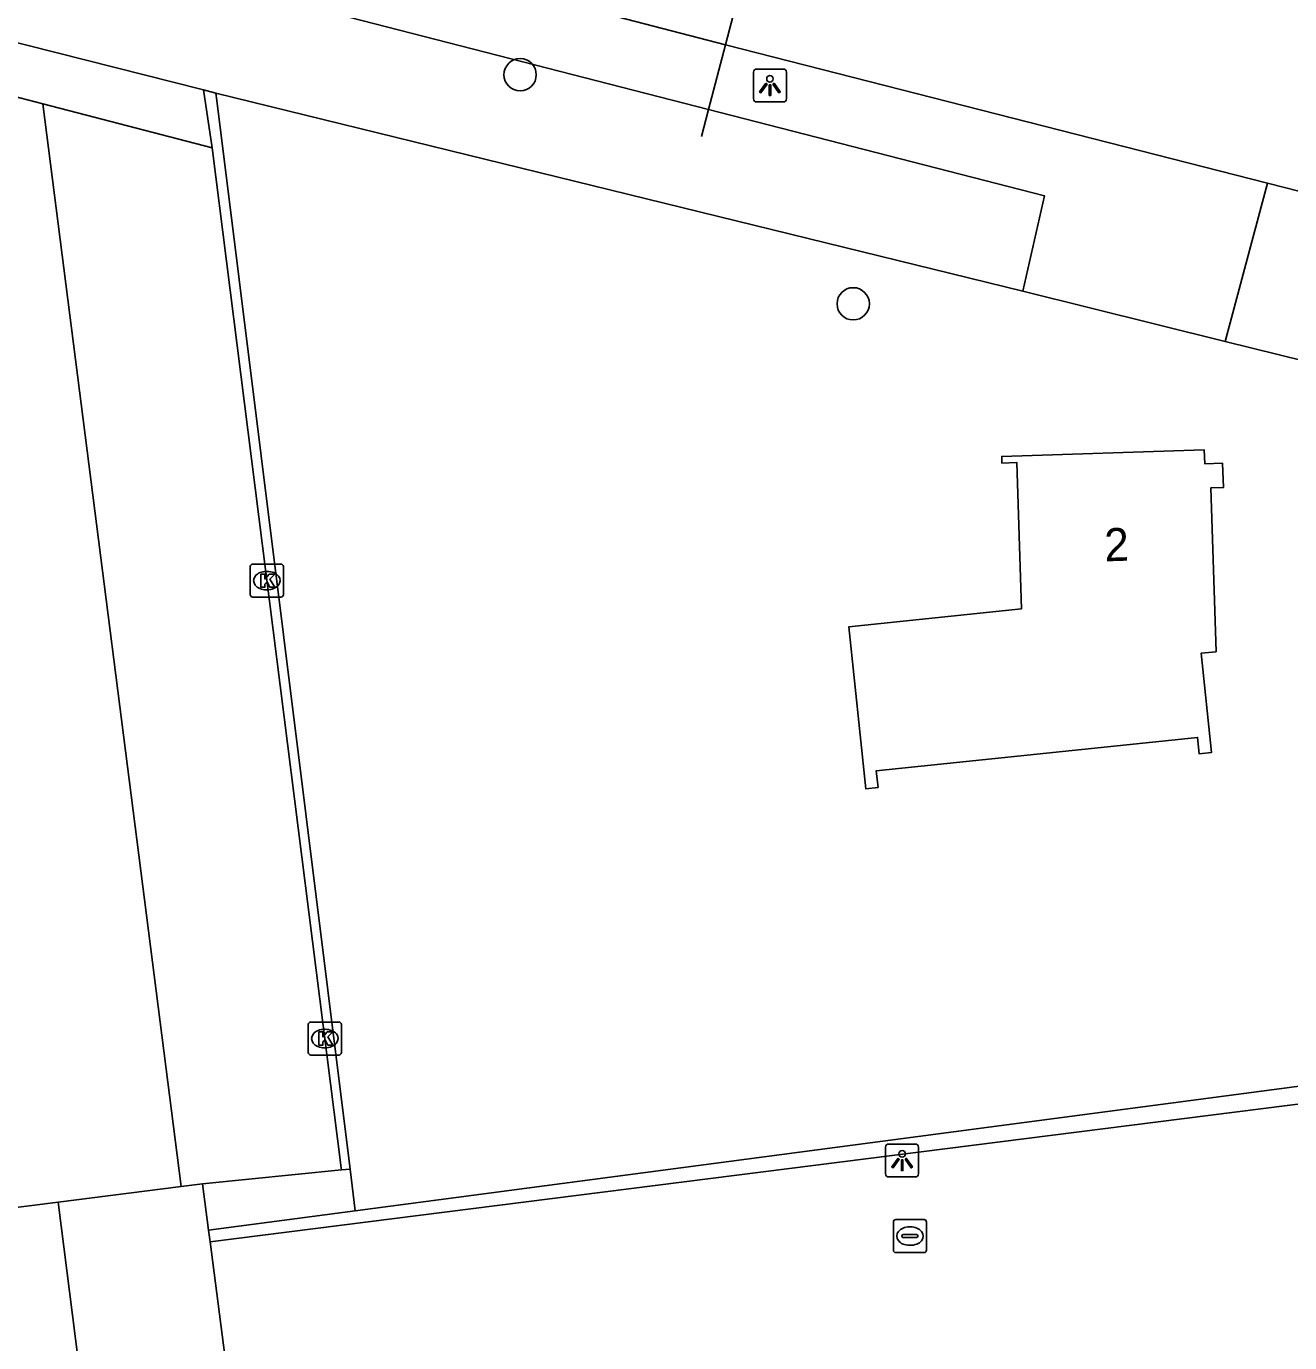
# Model space of a CAD drawing. Extents: x 162157 to 163165, y 378998 to 380775.
# Drawn here: x 162225.57 to 162263.8, y 380157.78 to 380197.63 of the extents above; entities that cross this region are included whole.
import ezdxf

# ---------------------------------------------------------------- set-up
doc = ezdxf.new("R2010")
doc.units = 0
for name, color, linetype in [('IMGEO_Boom', 7, 'Continuous'), ('IMGEO_Duiker', 7, 'Continuous'), ('IMGEO_Groenvoorziening', 7, 'Continuous'), ('IMGEO_Hek', 7, 'Continuous'), ('IMGEO_Kolk', 7, 'Continuous'), ('IMGEO_Lichtpunt', 7, 'Continuous'), ('IMGEO_Pand', 7, 'Continuous'), ('IMGEO_Pand_nummerreeks', 7, 'Continuous'), ('IMGEO_Parkeervlak_gesloten', 7, 'Continuous'), ('IMGEO_Rijbaan_lokaal_gesloten', 7, 'Continuous'), ('IMGEO_Voetpad_open', 7, 'Continuous'), ('IMGEO_Waterleidingput', 7, 'Continuous'), ('IMGEO_Waterloop', 7, 'Continuous')]:
    doc.layers.add(name, color=color, linetype=linetype)

msp = doc.modelspace()

# ---------------------------------------------------------------- linework, layer by layer
at = {"layer": 'IMGEO_Boom'}
for centre in [(162240.513, 380196.164), (162250.592, 380189.228)]:
    msp.add_circle(centre, 0.489, dxfattribs=at)
at = {"layer": 'IMGEO_Duiker'}
msp.add_lwpolyline([(162248.458, 380203.718), (162248.299, 380203.107), (162247.836, 380201.331), (162246.724, 380197.067), (162246.214, 380195.112), (162246.001, 380194.294)], dxfattribs=at)
at = {"layer": 'IMGEO_Groenvoorziening'}
for points in [[(162230.935, 380195.702), (162231.193, 380193.946)], [(162231.309, 380195.607), (162231.337, 380195.38), (162235.369, 380163.029)], [(162261.843, 380188.084), (162255.724, 380189.614)], [(162278.772, 380184.135), (162280.517, 380167.715), (162235.526, 380161.77)], [(162341.504, 380153.008), (162338.626, 380174.447), (162231.132, 380160.825)], [(162235.369, 380163.029), (162235.109, 380163.008)], [(162235.369, 380163.029), (162235.526, 380161.77)], [(162235.526, 380161.77), (162231.086, 380161.186)]]:
    msp.add_lwpolyline(points, dxfattribs=at)
at = {"layer": 'IMGEO_Hek'}
for points in [[(162231.309, 380195.607), (162230.935, 380195.702), (162204.193, 380202.475)], [(162255.724, 380189.614), (162231.309, 380195.607)], [(162231.337, 380195.38), (162231.309, 380195.607)], [(162235.369, 380163.029), (162231.337, 380195.38)], [(162261.843, 380188.084), (162255.724, 380189.614)], [(162265.85, 380187.096), (162261.843, 380188.084)], [(162280.517, 380167.715), (162235.526, 380161.77)], [(162235.526, 380161.77), (162235.369, 380163.029)]]:
    msp.add_lwpolyline(points, dxfattribs=at)
at = {"layer": 'IMGEO_Kolk'}
for p, q in [((162232.348, 380180.422), (162232.348, 380181.274)), ((162232.423, 380181.348), (162233.275, 380181.348)), ((162233.349, 380181.274), (162233.349, 380180.422)), ((162232.836, 380181.128), (162232.861, 380181.128)), ((162232.859, 380180.568), (162232.834, 380180.568)), ((162233.275, 380180.348), (162232.423, 380180.348)), ((162234.103, 380166.559), (162234.103, 380167.411)), ((162234.178, 380167.485), (162235.03, 380167.485)), ((162234.591, 380167.265), (162234.616, 380167.265)), ((162235.104, 380167.411), (162235.104, 380166.559)), ((162235.03, 380166.485), (162234.178, 380166.485)), ((162234.614, 380166.705), (162234.589, 380166.705))]:
    msp.add_line(p, q, dxfattribs=at)
for points in [[(162232.348, 380180.422), (162232.348, 380181.274)], [(162232.423, 380181.348), (162233.275, 380181.348)], [(162233.349, 380181.274), (162233.349, 380180.422)], [(162232.669, 380181.048), (162232.792, 380181.048), (162232.792, 380180.897), (162232.922, 380181.048), (162233.086, 380181.048), (162232.94, 380180.897), (162233.093, 380180.648), (162232.941, 380180.648), (162232.856, 380180.812), (162232.792, 380180.745), (162232.792, 380180.648), (162232.669, 380180.648), (162232.669, 380181.048)], [(162233.275, 380180.348), (162232.423, 380180.348)], [(162234.103, 380166.559), (162234.103, 380167.411)], [(162234.178, 380167.485), (162235.03, 380167.485)], [(162235.104, 380167.411), (162235.104, 380166.559)], [(162234.424, 380167.185), (162234.547, 380167.185), (162234.547, 380167.034), (162234.677, 380167.185), (162234.841, 380167.185), (162234.695, 380167.034), (162234.848, 380166.785), (162234.696, 380166.785), (162234.611, 380166.949), (162234.547, 380166.882), (162234.547, 380166.785), (162234.424, 380166.785), (162234.424, 380167.185)], [(162235.03, 380166.485), (162234.178, 380166.485)]]:
    msp.add_lwpolyline(points, dxfattribs=at)
for centre, start, end in [((162232.425, 380181.272), 91.552, 178.448), ((162232.425, 380181.272), 91.552, 178.448), ((162233.273, 380181.272), 1.552, 88.448), ((162233.273, 380181.272), 1.552, 88.448), ((162232.425, 380180.424), 181.552, 268.448), ((162232.425, 380180.424), 181.552, 268.448), ((162233.273, 380180.424), 271.552, 358.448), ((162233.273, 380180.424), 271.552, 358.448), ((162234.18, 380167.409), 91.552, 178.448), ((162234.18, 380167.409), 91.552, 178.448), ((162235.028, 380167.409), 1.552, 88.448), ((162235.028, 380167.409), 1.552, 88.448), ((162234.18, 380166.561), 181.552, 268.448), ((162234.18, 380166.561), 181.552, 268.448), ((162235.028, 380166.561), 271.552, 358.448), ((162235.028, 380166.561), 271.552, 358.448)]:
    msp.add_arc(centre, 0.0765, start, end, dxfattribs=at)
for centre, major_axis, ratio, start_param, end_param in [((162232.835, 380180.848), (-0.387, 0.002), 0.722429, 4.712389, 7.853982), ((162232.86, 380180.848), (-0.39, 0.002), 0.717154, 1.570796, 4.712389), ((162234.59, 380166.985), (-0.387, 0.002), 0.722429, 4.712389, 7.853982), ((162234.615, 380166.985), (-0.39, 0.002), 0.717154, 1.570796, 4.712389)]:
    msp.add_ellipse(centre, major_axis=major_axis, ratio=ratio, start_param=start_param, end_param=end_param, dxfattribs=at)
at = {"layer": 'IMGEO_Lichtpunt'}
for p, q in [((162247.574, 380196.242), (162247.574, 380195.435)), ((162247.574, 380196.242), (162247.574, 380195.435)), ((162248.476, 380196.337), (162247.668, 380196.337)), ((162248.476, 380196.337), (162247.668, 380196.337)), ((162248.57, 380195.435), (162248.57, 380196.242)), ((162248.57, 380195.435), (162248.57, 380196.242)), ((162247.668, 380195.341), (162248.476, 380195.341)), ((162247.668, 380195.341), (162248.476, 380195.341)), ((162251.573, 380163.695), (162251.573, 380162.888)), ((162251.573, 380163.695), (162251.573, 380162.888)), ((162252.475, 380163.79), (162251.667, 380163.79)), ((162252.475, 380163.79), (162251.667, 380163.79)), ((162252.569, 380162.888), (162252.569, 380163.695)), ((162252.569, 380162.888), (162252.569, 380163.695)), ((162251.667, 380162.794), (162252.475, 380162.794)), ((162251.667, 380162.794), (162252.475, 380162.794))]:
    msp.add_line(p, q, dxfattribs=at)
for points in [[(162247.948, 380195.906), (162247.987, 380195.878), (162247.799, 380195.616), (162247.761, 380195.643), (162247.948, 380195.906)], [(162248.05, 380195.858), (162248.097, 380195.858), (162248.097, 380195.536), (162248.05, 380195.536), (162248.05, 380195.858)], [(162248.16, 380195.878), (162248.198, 380195.905), (162248.385, 380195.643), (162248.346, 380195.615), (162248.16, 380195.878)], [(162251.947, 380163.359), (162251.986, 380163.331), (162251.798, 380163.069), (162251.76, 380163.096), (162251.947, 380163.359)], [(162252.049, 380163.311), (162252.096, 380163.311), (162252.096, 380162.989), (162252.049, 380162.989), (162252.049, 380163.311)], [(162252.159, 380163.331), (162252.197, 380163.358), (162252.384, 380163.096), (162252.345, 380163.068), (162252.159, 380163.331)]]:
    msp.add_lwpolyline(points, dxfattribs=at)
for centre in [(162248.073, 380196.04), (162252.072, 380163.493)]:
    msp.add_circle(centre, 0.0994, dxfattribs=at)
for centre, start, end in [((162247.668, 380196.242), 90, 180), ((162247.668, 380196.242), 90, 180), ((162248.476, 380196.242), 0, 90), ((162248.476, 380196.242), 0, 90), ((162247.668, 380195.435), 180, 270), ((162247.668, 380195.435), 180, 270), ((162248.476, 380195.435), 270, 0), ((162248.476, 380195.435), 270, 360), ((162251.667, 380163.695), 90, 180), ((162251.667, 380163.695), 90, 180), ((162252.475, 380163.695), 0, 90), ((162252.475, 380163.695), 0, 90), ((162251.667, 380162.888), 180, 270), ((162251.667, 380162.888), 180, 270), ((162252.475, 380162.888), 270, 0), ((162252.475, 380162.888), 270, 360)]:
    msp.add_arc(centre, 0.0946, start, end, dxfattribs=at)
at = {"layer": 'IMGEO_Pand'}
msp.add_lwpolyline([(162261.57, 380178.695), (162261.12, 380178.649), (162261.433, 380175.641), (162261.062, 380175.602), (162261.01, 380176.101), (162251.289, 380175.09), (162251.342, 380174.585), (162250.973, 380174.547), (162250.463, 380179.453), (162255.687, 380179.996), (162255.543, 380184.421), (162255.09, 380184.406), (162255.084, 380184.609), (162261.216, 380184.807), (162261.229, 380184.386), (162261.768, 380184.403), (162261.792, 380183.666), (162261.409, 380183.654), (162261.57, 380178.695)], dxfattribs=at)
at = {"layer": 'IMGEO_Parkeervlak_gesloten'}
for points in [[(162231.193, 380193.946), (162226.072, 380195.282)], [(162235.109, 380163.008), (162235.101, 380163.068), (162231.193, 380193.946)], [(162235.109, 380163.008), (162230.905, 380162.587)]]:
    msp.add_lwpolyline(points, dxfattribs=at)
at = {"layer": 'IMGEO_Rijbaan_lokaal_gesloten'}
for points in [[(162206.351, 380207.122), (162208.869, 380206.76), (162209.36, 380206.69), (162211.704, 380206.157), (162246.724, 380197.067), (162263.126, 380192.878)], [(162226.072, 380195.282), (162220.952, 380196.618), (162206.506, 380194.862)], [(162230.258, 380162.505), (162226.072, 380195.282)], [(162263.126, 380192.878), (162267.042, 380191.877)], [(162230.258, 380162.505), (162226.536, 380162.031)], [(162223.175, 380161.606), (162226.536, 380162.031)]]:
    msp.add_lwpolyline(points, dxfattribs=at)
at = {"layer": 'IMGEO_Voetpad_open'}
for points in [[(162263.126, 380192.878), (162261.843, 380188.084)], [(162261.843, 380188.084), (162265.85, 380187.096)], [(162230.905, 380162.587), (162230.258, 380162.505)], [(162231.086, 380161.186), (162230.905, 380162.587)], [(162226.536, 380162.031), (162228.362, 380147.628)], [(162231.086, 380161.186), (162231.132, 380160.825)], [(162231.132, 380160.825), (162234.006, 380138.54)]]:
    msp.add_lwpolyline(points, dxfattribs=at)
at = {"layer": 'IMGEO_Waterleidingput'}
for p, q in [((162251.807, 380160.578), (162251.807, 380161.43)), ((162251.882, 380161.504), (162252.734, 380161.504)), ((162252.295, 380161.284), (162252.32, 380161.284)), ((162252.808, 380161.43), (162252.808, 380160.578)), ((162252.066, 380160.998), (162252.066, 380161.01)), ((162252.504, 380160.961), (162252.106, 380160.961)), ((162252.109, 380161.047), (162252.507, 380161.047)), ((162252.55, 380161.01), (162252.55, 380160.998)), ((162252.734, 380160.504), (162251.882, 380160.504)), ((162252.318, 380160.724), (162252.293, 380160.724))]:
    msp.add_line(p, q, dxfattribs=at)
for points in [[(162251.807, 380160.578), (162251.807, 380161.43)], [(162251.882, 380161.504), (162252.734, 380161.504)], [(162252.808, 380161.43), (162252.808, 380160.578)], [(162252.734, 380160.504), (162251.882, 380160.504)]]:
    msp.add_lwpolyline(points, dxfattribs=at)
for centre, radius, start, end in [((162251.884, 380161.428), 0.0765, 91.552, 178.448), ((162251.884, 380161.428), 0.0765, 91.552, 178.448), ((162252.732, 380161.428), 0.0765, 1.552, 88.448), ((162252.732, 380161.428), 0.0765, 1.552, 88.448), ((162252.106, 380161.007), 0.0403, 85.8775, 175.7526), ((162252.103, 380160.997), 0.0366, 178.938, 274.7102), ((162252.507, 380161.004), 0.043, 264.8664, 352.4533), ((162252.511, 380161.009), 0.0386, 1.7309, 96.639), ((162251.884, 380160.58), 0.0765, 181.552, 268.448), ((162251.884, 380160.58), 0.0765, 181.552, 268.448), ((162252.732, 380160.58), 0.0765, 271.552, 358.448), ((162252.732, 380160.58), 0.0765, 271.552, 358.448)]:
    msp.add_arc(centre, radius, start, end, dxfattribs=at)
for centre, major_axis, ratio, start_param, end_param in [((162252.294, 380161.004), (-0.387, 0.002), 0.722429, 4.712389, 7.853982), ((162252.319, 380161.004), (-0.39, 0.002), 0.717154, 1.570796, 4.712389)]:
    msp.add_ellipse(centre, major_axis=major_axis, ratio=ratio, start_param=start_param, end_param=end_param, dxfattribs=at)
at = {"layer": 'IMGEO_Waterloop'}
for points in [[(162204.597, 380205.81), (162246.214, 380195.112), (162256.379, 380192.499), (162255.724, 380189.614)], [(162230.935, 380195.702), (162204.193, 380202.475)], [(162231.309, 380195.607), (162230.935, 380195.702)], [(162255.724, 380189.614), (162231.309, 380195.607)]]:
    msp.add_lwpolyline(points, dxfattribs=at)

# ---------------------------------------------------------------- texts
at = {"layer": 'IMGEO_Pand_nummerreeks'}
msp.add_text('2', height=1, rotation=1.8494, dxfattribs=at).set_placement((162258.205, 380181.429))

doc.saveas('drawing.dxf')
